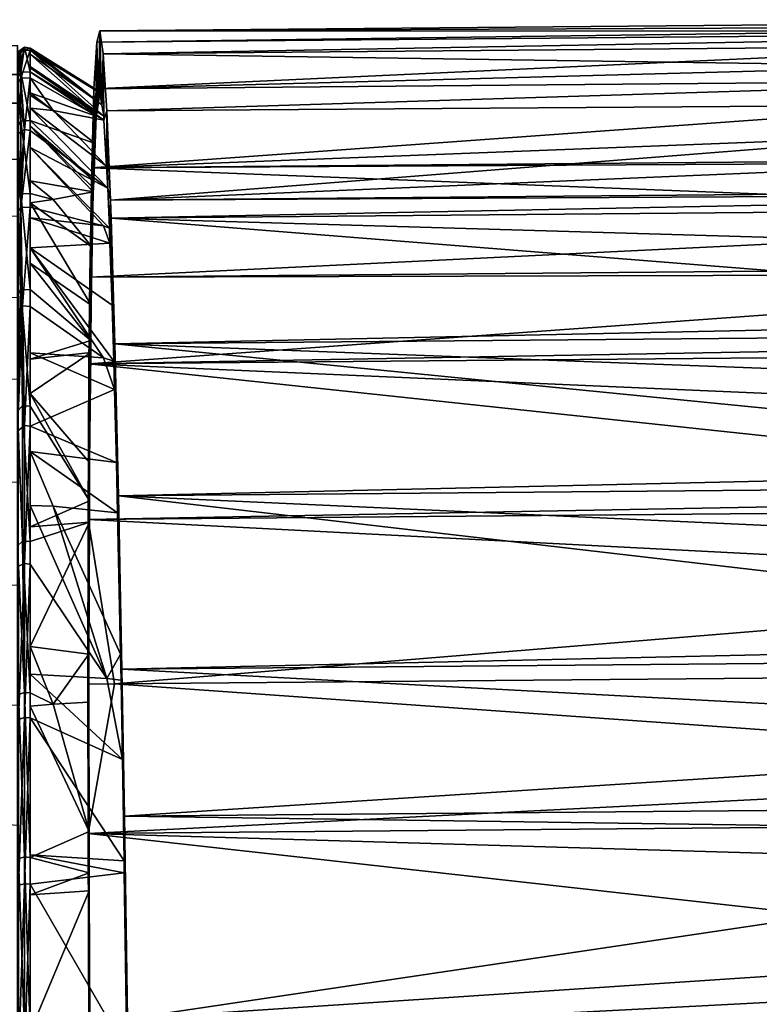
# Model space of a CAD drawing. Extents: x -0.026 to 0.079, y -0.232 to 0.026.
# Tile 653 of 656: x 0.051 to 0.065, y 0.006 to 0.024. Entities that reach past the tile are written whole.
import ezdxf

# ---------------------------------------------------------------- set-up
doc = ezdxf.new("R2010")
doc.units = 0
doc.layers.add('mesh', color=7, linetype='CONTINUOUS')

msp = doc.modelspace()

# ---------------------------------------------------------------- meshes
at = {"layer": 'mesh'}
mesh = msp.add_polyface(dxfattribs=at)
corners = [(0.076018, 0.016233, 0.08478), (0.053178, 0.018493, 0.08265), (0.075985, 0.017634, 0.083372), (0.053245, 0.015717, 0.085439), (0.075951, 0.018974, 0.081915), (0.05311, 0.020794, 0.079427), (0.075916, 0.020129, 0.080298), (0.075959, 0.018694, 0.082307), (0.075882, 0.021242, 0.078658), (0.053098, 0.021124, 0.078858), (0.075879, 0.021325, 0.078515), (0.07589, 0.020996, 0.079084), (0.075847, 0.022085, 0.076863), (0.052965, 0.023794, 0.071562), (0.075779, 0.023461, 0.073151), (0.05303, 0.022757, 0.075307), (0.075746, 0.023996, 0.071219), (0.075714, 0.024209, 0.069264), (0.052902, 0.024219, 0.067672), (0.075683, 0.02442, 0.067329), (0.075654, 0.024312, 0.065307), (0.052845, 0.024009, 0.063747), (0.052753, 0.021712, 0.056235), (0.075533, 0.021913, 0.055893), (0.075553, 0.022595, 0.057609), (0.075532, 0.021842, 0.055774), (0.075516, 0.020822, 0.05407), (0.05272, 0.019713, 0.052898), (0.075501, 0.019915, 0.052555), (0.075499, 0.019777, 0.052383), (0.052704, 0.018128, 0.050908), (0.075487, 0.018539, 0.050828), (0.075485, 0.01833, 0.050566), (0.075478, 0.017138, 0.049424), (0.07547, 0.015704, 0.04805), (0.075813, 0.022915, 0.075059), (0.075626, 0.02421, 0.063404), (0.052794, 0.023158, 0.059874), (0.0756, 0.023767, 0.061387), (0.075575, 0.02336, 0.059532)]
mesh.append_faces([[corners[k] for k in face] for face in [(0, 1, 2, 2), (0, 3, 1, 1), (4, 5, 6, 6), (4, 1, 5, 5), (7, 1, 4, 4), (7, 2, 1, 1), (8, 9, 10, 10), (8, 5, 9, 9), (11, 5, 8, 8), (11, 6, 5, 5), (9, 12, 10, 10), (13, 14, 15, 15), (13, 16, 14, 14), (13, 17, 16, 16), (18, 17, 13, 13), (18, 19, 17, 17), (18, 20, 19, 19), (21, 20, 18, 18), (22, 23, 24, 24), (22, 25, 23, 23), (22, 26, 25, 25), (27, 28, 26, 26), (27, 29, 28, 28), (30, 31, 29, 29), (32, 31, 30, 30), (30, 33, 32, 32), (30, 34, 33, 33), (9, 35, 12, 12), (15, 35, 9, 9), (15, 14, 35, 35), (21, 36, 20, 20), (37, 38, 36, 36), (37, 39, 38, 38), (24, 39, 22, 22)]])
mesh = msp.add_polyface(dxfattribs=at)
corners = [(0.05272, 0.019713, 0.052898), (0.075516, 0.020822, 0.05407), (0.052753, 0.021712, 0.056235), (0.052704, 0.018128, 0.050908), (0.075499, 0.019777, 0.052383), (0.053051, 0.021341, 0.075842), (0.05303, 0.022757, 0.075307), (0.053098, 0.021124, 0.078858), (0.052785, 0.021341, 0.058143), (0.052783, 0.021273, 0.058018), (0.053245, 0.015717, 0.085439), (0.053172, 0.017661, 0.081719), (0.053178, 0.018493, 0.08265), (0.052794, 0.023158, 0.059874), (0.053078, 0.020607, 0.077213), (0.053088, 0.020337, 0.07772), (0.05311, 0.020794, 0.079427), (0.05313, 0.019204, 0.079839), (0.053158, 0.01818, 0.081086), (0.052818, 0.022159, 0.060842), (0.052845, 0.024009, 0.063747), (0.052838, 0.022657, 0.062482), (0.05279, 0.021483, 0.058613), (0.052875, 0.022911, 0.065068), (0.052902, 0.024219, 0.067672), (0.052902, 0.023101, 0.066993), (0.052845, 0.022706, 0.062981), (0.05294, 0.022863, 0.069404), (0.052965, 0.023794, 0.071562), (0.052974, 0.022657, 0.071504), (0.052905, 0.023085, 0.067157), (0.053027, 0.021744, 0.074511), (0.05297, 0.018237, 0.081399), (0.05297, 0.020654, 0.077519), (0.051627, 0.020252, 0.079945), (0.075626, 0.02421, 0.063404), (0.075575, 0.02336, 0.059532), (0.052978, 0.022582, 0.071749)]
mesh.append_faces([[corners[k] for k in face] for face in [(0, 1, 2, 2), (3, 4, 0, 0), (5, 6, 7, 7), (2, 8, 9, 9), (10, 11, 12, 12), (13, 8, 2, 2), (7, 14, 5, 5), (7, 15, 14, 14), (16, 15, 7, 7), (16, 17, 15, 15), (12, 17, 16, 16), (12, 18, 17, 17), (11, 18, 12, 12), (19, 20, 21, 21), (19, 13, 20, 20), (22, 13, 19, 19), (22, 8, 13, 13), (23, 24, 25, 25), (23, 20, 24, 24), (26, 20, 23, 23), (26, 21, 20, 20), (27, 28, 29, 29), (27, 24, 28, 28), (30, 24, 27, 27), (30, 25, 24, 24), (5, 31, 6, 6), (11, 32, 18, 18), (15, 33, 14, 14), (34, 17, 18, 18), (13, 35, 20, 20), (2, 36, 13, 13), (28, 37, 29, 29), (6, 37, 28, 28), (6, 31, 37, 37)]])
mesh = msp.add_polyface(dxfattribs=at)
corners = [(0.051399, 0.023947, 0.067341), (0.028851, 0.023942, 0.065003), (0.051399, 0.023947, 0.064806), (0.051399, 0.02342, 0.062327), (0.029145, 0.023019, 0.060349), (0.051399, 0.022893, 0.059847), (0.051399, 0.021862, 0.057532), (0.029421, 0.021209, 0.055964), (0.051399, 0.020831, 0.055216), (0.051399, 0.021862, 0.07715), (0.028128, 0.022291, 0.076483), (0.051399, 0.022893, 0.074835), (0.051399, 0.017261, 0.050768), (0.05146, 0.019483, 0.053283), (0.051399, 0.019383, 0.053355), (0.05146, 0.020987, 0.078784), (0.051399, 0.019075, 0.081543), (0.051399, 0.020879, 0.078726), (0.051491, 0.019188, 0.081627), (0.051627, 0.020993, 0.078788), (0.051399, 0.021125, 0.056211), (0.05146, 0.021234, 0.056154), (0.051627, 0.019489, 0.05328), (0.051399, 0.022452, 0.059282), (0.05146, 0.022568, 0.059241), (0.051627, 0.02124, 0.056151), (0.051399, 0.023339, 0.062508), (0.05146, 0.02346, 0.062484), (0.051627, 0.022575, 0.059239), (0.051525, 0.023918, 0.065817), (0.051414, 0.023837, 0.065822), (0.051399, 0.023732, 0.069171), (0.05146, 0.023854, 0.069181), (0.051627, 0.023898, 0.065818), (0.051399, 0.02323, 0.072479), (0.05146, 0.02335, 0.072506), (0.051627, 0.023861, 0.069181), (0.051525, 0.022413, 0.075737), (0.051414, 0.022337, 0.075709), (0.051627, 0.022394, 0.07573), (0.051399, 0.016897, 0.084082), (0.051627, 0.019179, 0.08162), (0.051525, 0.017004, 0.084188), (0.051399, 0.02342, 0.072355), (0.028555, 0.023964, 0.069711), (0.051399, 0.023947, 0.069876), (0.028259, 0.023025, 0.074405)]
mesh.append_faces([[corners[k] for k in face] for face in [(0, 1, 2, 2), (3, 4, 5, 5), (6, 7, 8, 8), (9, 10, 11, 11), (12, 13, 14, 14), (15, 16, 17, 17), (15, 18, 16, 16), (19, 18, 15, 15), (13, 20, 14, 14), (13, 21, 20, 20), (22, 21, 13, 13), (21, 23, 20, 20), (21, 24, 23, 23), (25, 24, 21, 21), (24, 26, 23, 23), (24, 27, 26, 26), (28, 27, 24, 24), (29, 26, 27, 27), (30, 26, 29, 29), (29, 31, 30, 30), (29, 32, 31, 31), (33, 32, 29, 29), (32, 34, 31, 31), (32, 35, 34, 34), (36, 35, 32, 32), (37, 34, 35, 35), (38, 34, 37, 37), (37, 17, 38, 38), (37, 15, 17, 17), (39, 15, 37, 37), (18, 40, 16, 16), (41, 42, 18, 18), (43, 44, 45, 45), (11, 46, 43, 43)]])
mesh = msp.add_polyface(dxfattribs=at)
corners = [(0.051399, -0.02442, 0.067341), (0.051399, 0.02342, 0.062327), (0.051399, 0.022893, 0.059847), (0.051399, 0.023947, 0.064806), (0.051399, 0.023947, 0.069876), (0.051399, 0.023947, 0.067341), (0.051399, 0.02342, 0.072355), (0.051399, 0.021862, 0.07715), (0.051399, 0.022893, 0.074835), (0.051399, 0.019341, 0.053165), (0.029671, 0.018586, 0.052008), (0.051399, 0.017851, 0.051114), (0.051399, 0.015967, 0.049418), (0.029883, 0.015233, 0.048645), (0.051399, 0.014084, 0.047722), (0.051399, 0.011889, 0.046455), (0.03005, 0.011293, 0.04599), (0.051399, 0.009693, 0.045187), (0.051491, 0.017363, 0.050672), (0.05146, 0.019483, 0.053283), (0.051399, 0.017261, 0.050768), (0.051627, 0.017355, 0.050679), (0.051414, 0.012081, 0.046542), (0.051525, 0.009113, 0.044964), (0.051525, 0.012123, 0.046472), (0.051399, 0.014799, 0.048503), (0.051491, 0.014887, 0.048393), (0.051627, 0.012112, 0.04649), (0.051627, 0.01488, 0.048401), (0.051491, 0.019188, 0.081627), (0.051525, 0.017004, 0.084188), (0.051399, 0.016897, 0.084082), (0.051525, 0.014477, 0.086413), (0.051414, 0.014428, 0.086348), (0.051414, 0.011626, 0.088194), (0.051525, 0.011666, 0.088265), (0.051414, 0.008595, 0.089632), (0.051399, -0.00017, 0.067237), (0.051399, 0.019383, 0.053355), (0.051399, 0.021125, 0.056211), (0.051399, 0.023339, 0.062508), (0.051414, 0.023837, 0.065822), (0.051399, 0.022452, 0.059282), (0.051399, 0.02323, 0.072479), (0.051414, 0.022337, 0.075709), (0.051399, 0.023732, 0.069171), (0.051399, 0.019075, 0.081543), (0.051399, 0.020879, 0.078726)]
mesh.append_faces([[corners[k] for k in face] for face in [(0, 1, 2, 2), (0, 3, 1, 1), (0, 4, 5, 5), (0, 6, 4, 4), (0, 7, 8, 8), (9, 10, 11, 11), (12, 13, 14, 14), (15, 16, 17, 17), (18, 19, 20, 20), (21, 19, 18, 18), (22, 23, 24, 24), (24, 25, 22, 22), (24, 26, 25, 25), (27, 26, 24, 24), (26, 20, 25, 25), (26, 18, 20, 20), (28, 18, 26, 26), (29, 30, 31, 31), (32, 31, 30, 30), (33, 31, 32, 32), (34, 32, 35, 35), (34, 33, 32, 32), (36, 34, 35, 35), (37, 38, 39, 39), (37, 20, 38, 38), (37, 40, 41, 41), (37, 42, 40, 40), (39, 42, 37, 37), (37, 43, 44, 44), (37, 45, 43, 43), (41, 45, 37, 37), (37, 46, 31, 31), (37, 47, 46, 46), (44, 47, 37, 37)]])
mesh = msp.add_polyface(dxfattribs=at)
corners = [(0.051627, 0.02304, 0.073567), (0.052046, 0.022758, 0.07379), (0.051627, 0.022805, 0.074353), (0.052845, 0.022706, 0.062981), (0.051627, 0.02379, 0.064983), (0.051627, 0.023541, 0.063061), (0.052875, 0.022911, 0.065068), (0.052905, 0.023085, 0.067157), (0.051627, 0.023886, 0.066923), (0.052902, 0.023101, 0.066993), (0.051627, 0.023864, 0.068926), (0.05294, 0.022863, 0.069404), (0.051627, 0.023357, 0.072507), (0.052838, 0.022657, 0.062482), (0.051627, 0.023466, 0.062482), (0.051627, 0.023081, 0.061082), (0.051627, 0.023898, 0.065818), (0.051627, 0.023861, 0.069181), (0.052974, 0.022657, 0.071504), (0.051627, 0.023566, 0.071129), (0.052978, 0.022582, 0.071749), (0.051627, 0.022575, 0.059239), (0.05146, 0.02346, 0.062484), (0.051525, 0.023918, 0.065817), (0.05146, 0.023854, 0.069181), (0.05146, 0.02335, 0.072506), (0.051627, 0.022394, 0.07573), (0.051525, 0.022413, 0.075737)]
mesh.append_faces([[corners[k] for k in face] for face in [(0, 1, 2, 2), (3, 4, 5, 5), (6, 4, 3, 3), (7, 8, 9, 9), (7, 10, 8, 8), (11, 10, 7, 7), (12, 1, 0, 0), (13, 14, 15, 15), (3, 14, 13, 13), (3, 5, 14, 14), (6, 16, 4, 4), (9, 16, 6, 6), (9, 8, 16, 16), (11, 17, 10, 10), (18, 17, 11, 11), (18, 19, 17, 17), (20, 19, 18, 18), (20, 12, 19, 19), (20, 1, 12, 12), (21, 14, 22, 22), (15, 14, 21, 21), (14, 5, 4, 4), (16, 14, 4, 4), (23, 14, 16, 16), (23, 22, 14, 14), (16, 17, 24, 24), (8, 17, 16, 16), (8, 10, 17, 17), (17, 12, 25, 25), (19, 12, 17, 17), (12, 0, 2, 2), (26, 12, 2, 2), (27, 12, 26, 26), (27, 25, 12, 12)]])
mesh = msp.add_polyface(dxfattribs=at)
corners = [(0.052753, 0.021712, 0.056235), (0.052743, 0.019204, 0.054145), (0.05272, 0.019713, 0.052898), (0.052764, 0.020259, 0.056121), (0.052783, 0.021273, 0.058018), (0.052046, 0.021134, 0.056523), (0.051627, 0.02107, 0.055872), (0.052838, 0.022657, 0.062482), (0.051627, 0.023081, 0.061082), (0.052818, 0.022159, 0.060842), (0.053078, 0.020607, 0.077213), (0.051627, 0.022083, 0.07641), (0.053051, 0.021341, 0.075842), (0.05297, 0.020654, 0.077519), (0.053027, 0.021744, 0.074511), (0.051627, 0.022805, 0.074353), (0.052046, 0.022758, 0.07379), (0.051627, 0.020796, 0.079094), (0.053088, 0.020337, 0.07772), (0.051627, 0.020252, 0.079945), (0.051627, 0.022475, 0.059008), (0.052785, 0.021341, 0.058143), (0.05279, 0.021483, 0.058613), (0.051627, 0.021477, 0.0567), (0.051627, 0.022575, 0.059239), (0.052978, 0.022582, 0.071749), (0.051627, 0.022394, 0.07573), (0.051627, 0.020993, 0.078788), (0.051627, 0.02124, 0.056151), (0.051627, 0.019489, 0.05328), (0.05146, 0.021234, 0.056154), (0.051627, 0.019969, 0.054067), (0.05146, 0.022568, 0.059241), (0.05146, 0.020987, 0.078784)]
mesh.append_faces([[corners[k] for k in face] for face in [(0, 1, 2, 2), (0, 3, 1, 1), (4, 3, 0, 0), (3, 5, 6, 6), (4, 5, 3, 3), (7, 8, 9, 9), (10, 11, 12, 12), (10, 13, 11, 11), (14, 15, 16, 16), (12, 15, 14, 14), (17, 18, 19, 19), (17, 13, 18, 18), (20, 21, 22, 22), (20, 4, 21, 21), (23, 4, 20, 20), (23, 5, 4, 4), (24, 20, 22, 22), (9, 24, 22, 22), (9, 8, 24, 24), (14, 16, 25, 25), (12, 26, 15, 15), (11, 26, 12, 12), (27, 13, 17, 17), (27, 11, 13, 13), (28, 5, 23, 23), (28, 6, 5, 5), (29, 28, 30, 30), (31, 6, 28, 28), (28, 24, 32, 32), (23, 24, 28, 28), (23, 20, 24, 24), (26, 27, 33, 33), (11, 27, 26, 26), (27, 17, 19, 19)]])
mesh = msp.add_polyface(dxfattribs=at)
corners = [(0.052704, 0.018128, 0.050908), (0.052714, 0.015627, 0.050066), (0.052688, 0.015285, 0.048184), (0.052716, 0.016328, 0.050641), (0.05272, 0.019713, 0.052898), (0.052735, 0.018339, 0.053092), (0.052737, 0.018554, 0.053354), (0.052743, 0.019204, 0.054145), (0.051627, 0.017588, 0.050963), (0.051627, 0.018215, 0.051727), (0.051627, 0.019969, 0.054067), (0.051627, 0.02107, 0.055872), (0.052764, 0.020259, 0.056121), (0.051627, 0.020252, 0.079945), (0.053158, 0.01818, 0.081086), (0.05297, 0.018237, 0.081399), (0.051627, 0.018333, 0.082607), (0.053172, 0.017661, 0.081719), (0.053088, 0.020337, 0.07772), (0.05313, 0.019204, 0.079839), (0.051627, 0.017355, 0.050679), (0.051627, 0.019489, 0.05328), (0.051627, 0.016989, 0.084173), (0.053208, 0.016328, 0.083343), (0.051627, 0.016528, 0.084579), (0.051627, 0.019179, 0.08162), (0.05146, 0.019483, 0.053283), (0.051627, 0.020993, 0.078788), (0.051491, 0.019188, 0.081627), (0.051627, 0.01488, 0.048401), (0.051491, 0.017363, 0.050672), (0.051627, 0.02124, 0.056151), (0.051525, 0.017004, 0.084188), (0.051627, 0.015536, 0.085453), (0.051525, 0.014477, 0.086413)]
mesh.append_faces([[corners[k] for k in face] for face in [(0, 1, 2, 2), (0, 3, 1, 1), (4, 3, 0, 0), (4, 5, 3, 3), (4, 6, 5, 5), (4, 7, 6, 6), (8, 1, 3, 3), (5, 8, 3, 3), (5, 9, 8, 8), (6, 9, 5, 5), (7, 10, 6, 6), (7, 11, 10, 10), (12, 11, 7, 7), (13, 14, 15, 15), (16, 15, 17, 17), (13, 18, 19, 19), (8, 20, 1, 1), (6, 21, 9, 9), (6, 10, 21, 21), (22, 23, 24, 24), (16, 17, 22, 22), (25, 15, 16, 16), (25, 13, 15, 15), (20, 21, 26, 26), (27, 25, 28, 28), (29, 20, 30, 30), (20, 9, 21, 21), (20, 8, 9, 9), (10, 31, 21, 21), (27, 13, 25, 25), (25, 22, 32, 32), (16, 22, 25, 25), (22, 24, 33, 33), (34, 32, 22, 22)]])
mesh = msp.add_polyface(dxfattribs=at)
corners = [(0.052688, 0.015285, 0.048184), (0.052683, 0.012272, 0.046091), (0.053168, 0.012276, 0.046083), (0.07547, 0.015704, 0.04805), (0.052704, 0.018128, 0.050908), (0.075467, 0.014104, 0.04688), (0.053228, 0.015403, 0.084102), (0.053307, 0.012549, 0.087727), (0.053282, 0.012823, 0.086218), (0.053245, 0.015717, 0.085439), (0.05335, 0.008825, 0.088355), (0.053352, 0.009858, 0.089134), (0.053405, 0.006157, 0.090436), (0.053394, 0.005551, 0.089348), (0.053408, 0.004487, 0.08967), (0.05345, 0.002256, 0.09113), (0.053434, 0.001963, 0.089918), (0.053485, -0.001681, 0.091181), (0.053455, -0.000025, 0.090114), (0.053208, 0.016328, 0.083343), (0.053172, 0.017661, 0.081719), (0.05329, 0.012344, 0.086474), (0.053315, 0.010895, 0.087249), (0.053346, 0.009044, 0.088238), (0.052687, 0.009544, 0.044708), (0.075478, 0.006997, 0.043441), (0.052701, 0.005808, 0.043451), (0.052726, 0.001933, 0.042818), (0.0755, 0.003118, 0.042636), (0.051627, 0.009154, 0.089434), (0.051627, 0.005678, 0.090608), (0.053031, 0.012379, 0.086728), (0.052046, 0.015529, 0.085185), (0.051627, 0.016528, 0.084579), (0.051627, 0.011656, 0.088247), (0.051627, 0.008617, 0.089688), (0.051627, 0.005406, 0.090693), (0.051627, 0.002088, 0.09124), (0.051627, 0.016989, 0.084173)]
mesh.append_faces([[corners[k] for k in face] for face in [(0, 1, 2, 2), (0, 3, 4, 4), (5, 0, 2, 2), (6, 7, 8, 8), (6, 9, 7, 7), (10, 11, 12, 12), (12, 13, 10, 10), (12, 14, 13, 13), (15, 14, 12, 12), (15, 16, 14, 14), (17, 16, 15, 15), (17, 18, 16, 16), (9, 19, 20, 20), (6, 19, 9, 9), (7, 21, 8, 8), (7, 22, 21, 21), (11, 22, 7, 7), (11, 23, 22, 22), (10, 23, 11, 11), (1, 24, 2, 2), (25, 24, 26, 26), (27, 28, 26, 26), (10, 29, 23, 23), (14, 30, 13, 13), (31, 21, 22, 22), (31, 8, 21, 21), (32, 8, 31, 31), (32, 6, 8, 8), (33, 19, 6, 6), (23, 34, 22, 22), (13, 35, 10, 10), (16, 36, 14, 14), (18, 37, 16, 16), (38, 20, 19, 19)]])
mesh = msp.add_polyface(dxfattribs=at)
corners = [(0.052683, 0.012272, 0.046091), (0.052704, 0.011943, 0.047294), (0.052706, 0.009577, 0.046029), (0.052704, 0.012823, 0.047765), (0.052688, 0.015285, 0.048184), (0.052712, 0.015234, 0.049743), (0.052714, 0.015627, 0.050066), (0.051627, 0.016528, 0.084579), (0.052046, 0.015529, 0.085185), (0.051627, 0.015536, 0.085453), (0.052046, 0.011907, 0.046676), (0.051627, 0.01296, 0.047075), (0.051627, 0.01515, 0.048649), (0.053031, 0.012379, 0.086728), (0.053315, 0.010895, 0.087249), (0.051627, 0.012458, 0.087718), (0.053228, 0.015403, 0.084102), (0.051627, 0.011873, 0.04637), (0.051627, 0.01488, 0.048401), (0.051627, 0.017355, 0.050679), (0.051627, 0.014465, 0.086397), (0.051627, 0.011656, 0.088247), (0.051627, 0.012112, 0.04649), (0.051627, 0.009106, 0.044983), (0.051525, 0.012123, 0.046472), (0.051491, 0.014887, 0.048393), (0.051627, 0.016989, 0.084173), (0.051525, 0.014477, 0.086413), (0.051525, 0.011666, 0.088265), (0.051525, 0.008624, 0.089707)]
mesh.append_faces([[corners[k] for k in face] for face in [(0, 1, 2, 2), (0, 3, 1, 1), (4, 3, 0, 0), (4, 5, 3, 3), (4, 6, 5, 5), (7, 8, 9, 9), (1, 10, 2, 2), (3, 10, 1, 1), (3, 11, 10, 10), (5, 11, 3, 3), (6, 12, 5, 5), (13, 9, 8, 8), (14, 15, 13, 13), (7, 16, 8, 8), (10, 17, 2, 2), (5, 18, 11, 11), (5, 12, 18, 18), (6, 19, 12, 12), (13, 20, 9, 9), (13, 15, 20, 20), (14, 21, 15, 15), (10, 22, 17, 17), (11, 22, 10, 10), (22, 23, 17, 17), (24, 23, 22, 22), (22, 18, 25, 25), (11, 18, 22, 22), (12, 19, 18, 18), (20, 26, 9, 9), (27, 26, 20, 20), (21, 20, 15, 15), (28, 20, 21, 21), (28, 27, 20, 20), (29, 28, 21, 21)]])
mesh = msp.add_polyface(dxfattribs=at)
corners = [(0.053405, 0.006157, 0.090436), (0.076186, 0.006359, 0.090093), (0.076192, 0.005769, 0.090198), (0.076231, 0.002458, 0.090787), (0.072697, -0.000293, 0.090945), (0.071885, -0.000477, 0.090952), (0.073909, -0.000236, 0.090927), (0.069943, -0.001086, 0.090958), (0.06915, -0.00146, 0.090951), (0.05345, 0.002256, 0.09113), (0.076215, 0.003814, 0.090546), (0.070632, -0.000761, 0.090963), (0.076167, 0.007664, 0.089634), (0.076141, 0.009538, 0.088975), (0.053352, 0.009858, 0.089134), (0.076133, 0.01006, 0.088791), (0.076112, 0.011329, 0.088127), (0.053307, 0.012549, 0.087727), (0.076082, 0.01306, 0.08716), (0.053245, 0.015717, 0.085439), (0.07605, 0.014671, 0.085997), (0.076088, 0.01275, 0.087384), (0.076026, 0.015919, 0.085096), (0.076018, 0.016233, 0.08478), (0.075467, 0.014104, 0.04688), (0.053168, 0.012276, 0.046083), (0.075464, 0.012474, 0.045748), (0.075469, 0.015486, 0.047841), (0.052688, 0.015285, 0.048184), (0.07547, 0.015704, 0.04805), (0.052687, 0.009544, 0.044708), (0.075468, 0.009746, 0.044366), (0.075466, 0.010702, 0.04485), (0.075478, 0.006997, 0.043441), (0.052701, 0.005808, 0.043451), (0.075482, 0.006009, 0.043108), (0.075471, 0.008881, 0.044074), (0.075488, 0.00508, 0.042956), (0.0755, 0.003118, 0.042636), (0.075507, 0.002135, 0.042475), (0.052726, 0.001933, 0.042818), (0.075515, 0.001147, 0.042475)]
mesh.append_faces([[corners[k] for k in face] for face in [(0, 1, 2, 2), (3, 4, 5, 5), (3, 6, 4, 4), (7, 8, 9, 9), (10, 0, 2, 2), (10, 9, 0, 0), (3, 9, 10, 10), (3, 11, 9, 9), (5, 11, 3, 3), (0, 12, 1, 1), (0, 13, 12, 12), (14, 13, 0, 0), (14, 15, 13, 13), (14, 16, 15, 15), (17, 16, 14, 14), (18, 19, 20, 20), (18, 17, 19, 19), (21, 17, 18, 18), (21, 16, 17, 17), (22, 19, 23, 23), (22, 20, 19, 19), (24, 25, 26, 26), (27, 28, 24, 24), (27, 29, 28, 28), (30, 31, 32, 32), (25, 32, 26, 26), (25, 30, 32, 32), (33, 34, 35, 35), (36, 30, 33, 33), (36, 31, 30, 30), (34, 37, 35, 35), (34, 38, 37, 37), (39, 40, 41, 41), (39, 38, 40, 40)]])
mesh = msp.add_polyface(dxfattribs=at)
corners = [(0.052687, 0.009544, 0.044708), (0.052724, 0.00492, 0.044442), (0.052701, 0.005808, 0.043451), (0.052708, 0.008497, 0.045528), (0.052707, 0.008825, 0.045627), (0.052706, 0.009577, 0.046029), (0.052683, 0.012272, 0.046091), (0.051627, 0.00842, 0.044752), (0.053346, 0.009044, 0.088238), (0.051627, 0.009154, 0.089434), (0.051627, 0.011656, 0.088247), (0.05335, 0.008825, 0.088355), (0.051627, 0.008617, 0.089688), (0.053394, 0.005551, 0.089348), (0.051627, 0.005678, 0.090608), (0.053408, 0.004487, 0.08967), (0.051627, 0.005406, 0.090693), (0.051627, 0.005918, 0.043908), (0.051627, 0.004851, 0.043708), (0.051627, 0.009106, 0.044983), (0.051627, 0.011873, 0.04637), (0.051525, 0.005923, 0.043888), (0.051627, 0.002612, 0.043288), (0.051414, 0.005903, 0.043967), (0.051525, 0.002615, 0.043268), (0.051525, 0.009113, 0.044964), (0.051414, 0.009082, 0.045039), (0.051525, 0.012123, 0.046472), (0.051414, 0.012081, 0.046542), (0.051525, 0.008624, 0.089707), (0.051414, 0.008595, 0.089632), (0.051525, 0.011666, 0.088265), (0.051525, 0.005411, 0.090713), (0.051414, 0.005392, 0.090634), (0.051399, -0.00017, 0.067237), (0.051414, 0.014428, 0.086348), (0.051414, 0.011626, 0.088194)]
mesh.append_faces([[corners[k] for k in face] for face in [(0, 1, 2, 2), (0, 3, 1, 1), (0, 4, 3, 3), (0, 5, 4, 4), (6, 5, 0, 0), (4, 7, 3, 3), (8, 9, 10, 10), (11, 12, 9, 9), (13, 14, 12, 12), (15, 16, 14, 14), (1, 17, 18, 18), (3, 17, 1, 1), (3, 7, 17, 17), (4, 19, 7, 7), (5, 19, 4, 4), (5, 20, 19, 19), (21, 22, 17, 17), (23, 24, 21, 21), (19, 17, 7, 7), (25, 17, 19, 19), (25, 21, 17, 17), (26, 21, 25, 25), (26, 23, 21, 21), (27, 25, 19, 19), (28, 26, 25, 25), (12, 10, 9, 9), (29, 10, 12, 12), (30, 31, 29, 29), (16, 12, 14, 14), (32, 12, 16, 16), (32, 29, 12, 12), (33, 29, 32, 32), (33, 30, 29, 29), (34, 35, 36, 36)]])

doc.saveas('drawing.dxf')
